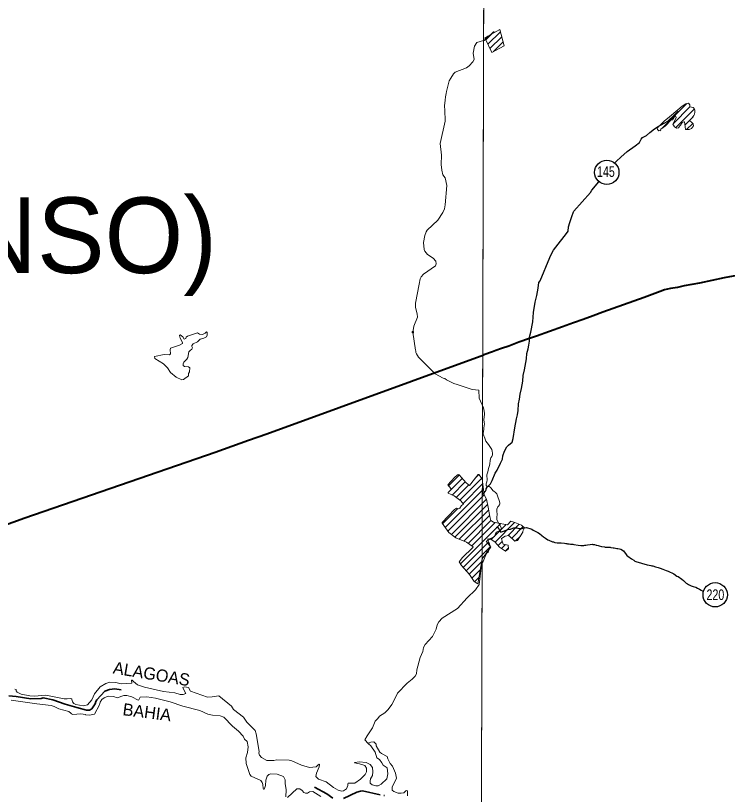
# Model space of a CAD drawing. Extents: x 553962 to 842807, y 8883888 to 9032388.
# Drawn here: x 582541 to 587242, y 8910712 to 8915855 of the extents above; entities that cross this region are included whole.
import ezdxf
from ezdxf.enums import TextEntityAlignment as Align

# ---------------------------------------------------------------- set-up
doc = ezdxf.new("R2010")
doc.units = 0
doc.header["$LTSCALE"] = 20
doc.header["$PDMODE"] = 32
doc.header["$PDSIZE"] = 10
doc.linetypes.add('LONG_DASH_SHORT_DASH', pattern=[9.9, 6, -1.2, 1.5, -1.2])
doc.layers.add('6', color=7, linetype='Continuous', lineweight=13)

msp = doc.modelspace()

# ---------------------------------------------------------------- linework, layer by layer
at = {"layer": '6'}
for p, q in [((585646.17, 8915694.69), (585684.35, 8915732.87)), ((585654.5, 8915713.51), (585658.95, 8915718.11)), ((585659.8, 8915665.89), (585742.69, 8915748.78)), ((585673.43, 8915637.1), (585751.83, 8915715.5)), ((585696.17, 8915617.4), (585760.97, 8915682.21)), ((586813.82, 8915113.76), (586974.31, 8915274.25)), ((586882.76, 8915140.28), (586994.36, 8915251.88)), ((586900.11, 8915115.2), (587022.97, 8915238.06)), ((586961.56, 8915134.23), (587014.3, 8915186.97)), ((586794.18, 8915094.12), (586800.89, 8915100.83)), ((586971.99, 8915102.23), (587012.53, 8915142.77)), ((585164.22, 8913764.65), (585167.98, 8913788.94)), ((585396.82, 8912704.76), (585490.39, 8912798.32)), ((585400.9, 8912751.26), (585470.65, 8912821.01)), ((585475.41, 8912656.07), (585619.75, 8912800.4)), ((585574.52, 8912797.6), (585600.52, 8912823.6)), ((585423.24, 8912688.75), (585510.13, 8912775.64)), ((585450.16, 8912673.24), (585533, 8912756.08)), ((585495.66, 8912633.88), (585626.72, 8912764.95)), ((585378.78, 8912474.58), (585631.44, 8912727.24)), ((585396.39, 8912449.77), (585636.15, 8912689.53)), ((585418.52, 8912429.47), (585650.22, 8912661.17)), ((585361.16, 8912499.38), (585461.21, 8912599.44)), ((585442.55, 8912411.08), (585658.17, 8912626.7)), ((585471.25, 8912397.34), (585665.09, 8912591.19)), ((585501.11, 8912384.77), (585670.99, 8912554.65)), ((585478.76, 8912235.15), (585744.28, 8912500.67)), ((585528.86, 8912370.1), (585680.2, 8912521.45)), ((585553.77, 8912352.58), (585708.45, 8912507.26)), ((585682.14, 8912396.11), (585779.63, 8912493.6)), ((585706.89, 8912378.42), (585836.45, 8912507.99)), ((585791.29, 8912420.4), (585866.67, 8912495.78)), ((585817.42, 8912404.1), (585893.57, 8912480.25)), ((585497.32, 8912211.29), (585658.57, 8912372.53)), ((585726.93, 8912356.04), (585754.17, 8912383.28)), ((585842.22, 8912386.47), (585874.26, 8912418.51)), ((585517.3, 8912188.84), (585677.42, 8912348.96)), ((585749.49, 8912336.18), (585775.29, 8912361.97)), ((585774.45, 8912318.7), (585795.54, 8912339.8)), ((585537.29, 8912166.4), (585618.46, 8912247.57)), ((585554.23, 8912140.92), (585609.24, 8912195.92)), ((585571.97, 8912116.22), (585600.01, 8912144.27))]:
    msp.add_line(p, q, dxfattribs=at)
for points in [[(585656.26, 8924738.82), (585614.83, 8909969.81), (585573.59, 8896026.67)], [(585659.6, 8915718.75), (585663.95, 8915721.75), (585674.1, 8915726.35), (585679.11, 8915730.55), (585692.05, 8915742.58), (585700.95, 8915749.95)], [(585414.88, 8915441.47), (585432.77, 8915470.06), (585444.41, 8915480.76), (585518.16, 8915510), (585536.04, 8915523.21), (585560.64, 8915550.36), (585569.14, 8915565.28), (585561.93, 8915607.24), (585571.51, 8915653.5), (585585.86, 8915677.97), (585631.66, 8915689.41), (585634.59, 8915690.75), (585639.58, 8915694.95), (585655.15, 8915714.15)], [(585387.23, 8915353.34), (585404.31, 8915424.6), (585414.88, 8915441.47)], [(585376.53, 8915206.14), (585374.79, 8915228.73), (585374.28, 8915258.87), (585377.83, 8915297.11), (585380.87, 8915318.64), (585384.16, 8915340.17), (585387.23, 8915353.34)], [(585344.31, 8915010.42), (585377.55, 8915157), (585377.32, 8915185.02), (585376.53, 8915206.14)], [(585258.17, 8914437.65), (585329.95, 8914503.11), (585362.69, 8914553.71), (585373.29, 8914579.15), (585378.81, 8914604.64), (585387.73, 8914732.04), (585378.38, 8914783.07), (585363.09, 8914804.37), (585355.02, 8914834.06), (585351.62, 8914872.3), (585354.59, 8914933.48), (585344.31, 8915010.42)], [(585317.28, 8914216.02), (585316.11, 8914232.91), (585298.93, 8914252.43), (585261.98, 8914276.66), (585242.9, 8914298.71), (585238.27, 8914309.61), (585235.21, 8914355.68), (585242.85, 8914403.21), (585251.44, 8914427.55), (585258.17, 8914437.65)], [(585206.77, 8914082.23), (585213.57, 8914116.97), (585218.26, 8914129.27), (585233.94, 8914146.65), (585314.42, 8914203.24), (585317.31, 8914215.7), (585317.28, 8914216.02)], [(585167.98, 8913788.94), (585170.22, 8913803.37), (585194, 8913862.9), (585192.31, 8913886.59), (585182.12, 8913928.23), (585182.11, 8913956.27), (585206.77, 8914082.23)], [(583623.72, 8913742.85), (583623.33, 8913744.38), (583627.05, 8913746.31), (583644.5, 8913734.81), (583653.42, 8913717.68), (583665.25, 8913722.51), (583666.69, 8913731.14), (583676.82, 8913738.34), (583741.39, 8913759.18), (583755.94, 8913751.11), (583774.89, 8913749.46), (583793.65, 8913757.89), (583802.43, 8913766.55), (583802.8, 8913766.12)], [(583802.8, 8913766.12), (583806.25, 8913762.11), (583805.17, 8913743.94), (583801.33, 8913733.71), (583784.94, 8913725.26), (583760.99, 8913718.82), (583741.86, 8913700.57), (583713.41, 8913686.53), (583704.95, 8913677.23), (583704.92, 8913669.13), (583709.54, 8913660.16), (583704.89, 8913652.14), (583693.44, 8913644.47), (583685.4, 8913633.9), (583677.63, 8913597.59), (583671.76, 8913586.7), (583652.65, 8913567.15), (583647.16, 8913556.16), (583647.99, 8913545.08), (583655.71, 8913537.37), (583682.85, 8913536.55), (583692.12, 8913528.96), (583688.75, 8913501.74), (583682.83, 8913491.95), (583683.72, 8913476)], [(585202.53, 8913598.56), (585187.42, 8913621.33), (585184.87, 8913630.05), (585182.99, 8913640.7), (585182.12, 8913645.82), (585164.22, 8913764.65)], [(583457.84, 8913603.44), (583457.81, 8913603.56), (583522.22, 8913617.71), (583557.93, 8913615.22), (583563.85, 8913622.45), (583562.16, 8913648.68), (583565.14, 8913658.49), (583624.18, 8913678.05), (583642.86, 8913689.1), (583643.7, 8913695.92), (583628.45, 8913724.32), (583623.72, 8913742.85)], [(583565.2, 8913497.41), (583544.27, 8913529.81), (583517.16, 8913556.5), (583460.66, 8913589.66), (583457.84, 8913603.44)], [(585365.06, 8913460.98), (585312.12, 8913489.84), (585233.92, 8913567.42), (585202.53, 8913598.56)], [(583683.72, 8913476), (583650.51, 8913452.04), (583639.16, 8913449.48), (583602.14, 8913467.3), (583565.2, 8913497.41)], [(585556.73, 8913386.54), (585456.57, 8913418.47), (585434.81, 8913426.57), (585408.25, 8913439.85), (585385.95, 8913450.29), (585374.56, 8913458.35), (585365.06, 8913460.98)], [(585630.18, 8913263.84), (585602.72, 8913329.19), (585600.48, 8913381), (585556.73, 8913386.54)], [(585736.17, 8912623.7), (585737.84, 8912631.22), (585738.31, 8912638.04), (585735.39, 8912652.45), (585724.86, 8912676.27), (585718.34, 8912696.09), (585714.97, 8912702.5), (585708.46, 8912708.9), (585700.54, 8912712.69), (585693.44, 8912718.09), (585681.01, 8912734.9), (585675.23, 8912740.7), (585669.21, 8912744.49), (585662.62, 8912744.68), (585653.13, 8912748.27), (585649.08, 8912753.07), (585647.62, 8912756.48), (585647.78, 8912762.29), (585652.77, 8912775.51), (585655.54, 8912788.54), (585655.43, 8912796.95), (585652.94, 8912813.17), (585653.42, 8912822.39), (585659.36, 8912841.63), (585663.83, 8912865.27), (585667.87, 8912876.9), (585671.77, 8912892.13), (585676.01, 8912920.38), (585680.01, 8912935.41), (585685.64, 8912942.43), (585689.18, 8912948.44), (585690.53, 8912953.85), (585690.56, 8912965.67), (585688.38, 8912978.69), (585685.39, 8912989.5), (585682.27, 8912996.31), (585663.87, 8913022.72), (585645.99, 8913043.72), (585639.31, 8913063.94), (585628.34, 8913091.57), (585627.89, 8913097.18), (585633.84, 8913122.43), (585634.12, 8913133.24), (585636.93, 8913159.29), (585636.36, 8913167.7), (585632.49, 8913187.73), (585636.68, 8913220.78), (585636.84, 8913228.4), (585635.73, 8913243.02), (585633.64, 8913253.83), (585630.18, 8913263.84)], [(585622.74, 8912796.79), (585600.45, 8912823.69), (585595.2, 8912824.99), (585539.45, 8912751.16), (585515.64, 8912769.32), (585469.44, 8912822.4), (585462.93, 8912823.72), (585443.48, 8912809.04), (585414.94, 8912778.35), (585415.58, 8912779.04)], [(585622.06, 8912267.68), (585652.15, 8912309.57), (585680.14, 8912345.56), (585648.16, 8912385.54), (585662.15, 8912391.54), (585674.14, 8912397.54), (585680.14, 8912397.54), (585708.12, 8912377.55), (585736.1, 8912345.56), (585776.07, 8912317.57), (585796.06, 8912333.56), (585794.06, 8912357.55), (585760.08, 8912365.55), (585754.09, 8912383.54), (585750.09, 8912401.54), (585774.07, 8912417.53), (585798.06, 8912421.53), (585838.03, 8912385.54), (585856.02, 8912389.54), (585890, 8912443.52), (585890, 8912449.52), (585901.99, 8912473.52), (585882, 8912489.51), (585838.03, 8912507.5), (585812.05, 8912515.5), (585790.06, 8912491.51), (585740.1, 8912501.51), (585696.13, 8912509.5), (585680.14, 8912521.5), (585672.14, 8912547.49), (585662.15, 8912609.47), (585650.16, 8912661.45), (585636.16, 8912689.44), (585622.74, 8912796.79)], [(585415.58, 8912779.04), (585396.25, 8912757.35), (585416.21, 8912731.17), (585414.49, 8912723.01), (585396.83, 8912705.32), (585396.81, 8912700.97), (585436.12, 8912682.79), (585481.61, 8912651.85), (585498.94, 8912629.69), (585486.42, 8912619.53), (585473.79, 8912602.59), (585465.95, 8912598.08), (585452.56, 8912601.92), (585439.93, 8912594.65), (585358.34, 8912507.72), (585358.32, 8912503.38), (585401.63, 8912442.39), (585447.37, 8912407.39), (585518.27, 8912377.55), (585561.88, 8912346.88), (585558.9, 8912339.95), (585492.76, 8912277.68), (585470.05, 8912248.75), (585485.68, 8912224.36), (585539.45, 8912163.97), (585568.75, 8912118.28), (585592.64, 8912103.02), (585622.06, 8912267.68)], [(585658.31, 8912313), (585669.31, 8912330.05), (585674.79, 8912344.08), (585674.73, 8912356.1), (585670.02, 8912363.9), (585669.52, 8912366.5), (585664.54, 8912377.11), (585660.42, 8912393.13), (585660.59, 8912399.14), (585661.42, 8912399.74), (585667.03, 8912398.75), (585671.51, 8912399.56), (585691.59, 8912407.8), (585703.42, 8912415.23), (585710.91, 8912433.67), (585717.42, 8912443.1), (585724.46, 8912449.12), (585741.61, 8912456.16), (585745.78, 8912461.37), (585749.03, 8912467.59), (585749.33, 8912469.79), (585718.78, 8912525.63), (585717.84, 8912538.05), (585720.99, 8912565.29), (585718.16, 8912578.91), (585717.86, 8912586.72), (585719.69, 8912596.14), (585725.89, 8912610.57), (585729.66, 8912616.19), (585736.17, 8912623.7)], [(585052.04, 8911356.74), (585064.02, 8911380.02), (585126.03, 8911447.58), (585159.16, 8911472.65), (585179.16, 8911493.51), (585188.06, 8911508.81), (585191.04, 8911533.82), (585213.23, 8911615.23), (585231.36, 8911656.62), (585235.66, 8911682.99), (585244.99, 8911701.21), (585295.11, 8911754.33), (585317.84, 8911804.32), (585325.29, 8911832.92), (585335.06, 8911850.76), (585358.85, 8911875.82), (585459.92, 8911939.1), (585523.26, 8912010.5), (585577.22, 8912063.62), (585601.44, 8912098.45), (585617.99, 8912226.85), (585623.84, 8912242.64), (585628.69, 8912250.46), (585642.84, 8912284.13), (585658.31, 8912313)], [(584641.04, 8910758.34), (584591.49, 8910794.61), (584542.43, 8910812.7), (584524.59, 8910830.49), (584528.25, 8910853.43), (584545.09, 8910894.95), (584548.42, 8910910.77), (584546.87, 8910911.18), (584539.23, 8910908.19), (584524.92, 8910894.45), (584481.55, 8910889.98), (584429.39, 8910906.1), (584366.41, 8910934.37), (584348.75, 8910937.56), (584265.76, 8910940.87), (584246.05, 8910935.63), (584200.99, 8910936.65), (584164.35, 8910955.84), (584151.32, 8910971.62), (584147.42, 8910984.72), (584148.71, 8910996.17), (584130.63, 8911112.55), (584123.4, 8911134.21), (584068.82, 8911188.75), (584046.7, 8911222.75), (583979.59, 8911272.08), (583966.54, 8911293.93), (583882.21, 8911363.25), (583838.27, 8911355.65), (583808.47, 8911355.18), (583696.19, 8911394.61), (583683.04, 8911417.89), (583657.07, 8911421.63), (583646.52, 8911418.11), (583648, 8911410.86), (583666.4, 8911379.14), (583648.51, 8911372.95), (583626.93, 8911372.98), (583592.43, 8911382.03), (583517.21, 8911392.72), (583393.57, 8911421.06), (583345.34, 8911435.86), (583319.13, 8911456.72), (583310.53, 8911466.52), (583307.13, 8911466.52), (583309.52, 8911446.93), (583237.74, 8911441.38), (583203.31, 8911451.7), (583163.44, 8911452.93), (583136.71, 8911443.88), (583099.11, 8911422.93), (583062.88, 8911375.83), (583045.7, 8911335.92), (583016.85, 8911303.56), (582988.46, 8911297.17), (582940.12, 8911306.83), (582925.57, 8911313.39), (582918.07, 8911322.84), (582911.77, 8911341.27), (582905.96, 8911346.2), (582880.81, 8911342.59), (582861.2, 8911343.48), (582740.06, 8911367.8), (582663.31, 8911361.85), (582634.39, 8911363.18)], [(582634.39, 8911363.18), (582579.08, 8911373.55), (582550.81, 8911386.79), (582545.9, 8911396.57), (582544.18, 8911404.79), (582536.64, 8911407.9)], [(583062.68, 8911243.15), (583095.37, 8911303.99), (583099.73, 8911321.3), (583111.16, 8911338.23), (583126.62, 8911350.5), (583153.6, 8911361.75), (583188.61, 8911359.71), (583211.33, 8911350.47), (583256.31, 8911366.42), (583274.72, 8911366.42), (583309.82, 8911355.45), (583350.5, 8911335.28), (583355.49, 8911337.7), (583364.54, 8911354.32), (583407.81, 8911356.61), (583465.66, 8911346.68), (583560.92, 8911323.08), (583645.63, 8911294.85), (583758.86, 8911266.54), (583811.18, 8911241.28), (583841, 8911234.65), (583892.8, 8911231.18), (583915.52, 8911221.61), (583973.24, 8911163.9), (584013.07, 8911130.05), (584043.16, 8911097.79), (584052.5, 8911077.13), (584070.07, 8911061.96), (584076.93, 8911026.89), (584071.55, 8910989.69), (584061.37, 8910954.66), (584062.76, 8910915.74), (584086.9, 8910843.66), (584097.66, 8910833.76), (584160.98, 8910803.46), (584170.05, 8910791.03), (584173.86, 8910778.67), (584176.09, 8910750.25), (584178.88, 8910747.14), (584182.3, 8910746.83), (584184.79, 8910750.87), (584190.7, 8910771.03), (584192.85, 8910806.29), (584203.34, 8910833.01), (584212.93, 8910843.54), (584227.12, 8910848.58), (584269.39, 8910846.12), (584310.4, 8910830.46), (584322.37, 8910808.91), (584320.21, 8910783.42), (584328.75, 8910742.2), (584326.05, 8910695.42)], [(584869.75, 8911049.23), (584847.81, 8911073.36), (584861.77, 8911099.2), (584897.88, 8911152.31), (584915.73, 8911196.49), (584933.93, 8911213.85), (584944.2, 8911228.35), (584979.88, 8911250.88), (585001.85, 8911273.68), (585026.21, 8911306.58), (585052.04, 8911356.74)], [(582512.25, 8911335.28), (582681.68, 8911309.63), (582777.02, 8911299.2), (582796.61, 8911292.96), (582827.33, 8911276.75), (582893.37, 8911258.74), (582906.74, 8911249.21), (582909.64, 8911243.53), (582918.92, 8911239.06), (582972.2, 8911244.53), (583002.2, 8911240.77), (583003.64, 8911237.37), (583029.69, 8911234.81), (583062.68, 8911243.15)], [(585128, 8910701.85), (585128.95, 8910730.56), (585125.84, 8910737.84), (585124.97, 8910738.23), (585117.63, 8910735.38), (585105.18, 8910723.07), (585087.29, 8910719.33), (585067.98, 8910719.93), (585038.31, 8910731.3), (585028.32, 8910741.27), (585028.88, 8910759.63), (585057.12, 8910819.99), (585049.81, 8910852.16), (585029.86, 8910899.69), (585014.69, 8910915.82), (584998.2, 8910946.78), (584994.64, 8910961.81), (584956.81, 8910982.26), (584945.69, 8910991.99), (584922.26, 8911033.56), (584921.4, 8911043.79), (584906.83, 8911060.47), (584886.05, 8911057.1), (584874.93, 8911052.49), (584870.91, 8911046.69), (584887.24, 8911034.04), (584914.78, 8910992.08), (584927.41, 8910954.32), (584944.41, 8910942.65)], [(584944.41, 8910942.65), (584960.37, 8910920.92), (584967.39, 8910905.94), (584993.76, 8910887.84), (584999.08, 8910848.97), (584992.24, 8910815.8), (584954.68, 8910780.44), (584935.96, 8910769.93), (584918.9, 8910768.5), (584896.41, 8910774.48), (584883.02, 8910786.41), (584881.48, 8910800.58), (584884.79, 8910814.86), (584897.06, 8910837.56), (584900.63, 8910861.3), (584897.02, 8910889.53), (584881.66, 8910909.28), (584856.53, 8910923.87), (584810.85, 8910927.63), (584781.52, 8910922.42), (584780, 8910920.92), (584812.53, 8910915.01), (584847.92, 8910902.9), (584859.17, 8910885.31), (584858.64, 8910861.6), (584848.54, 8910843.28), (584819.37, 8910811.92), (584780.61, 8910786.65), (584737.16, 8910786.47), (584735.14, 8910781.64), (584735.53, 8910771.27), (584725.72, 8910749.35), (584706.11, 8910735.8), (584694.07, 8910733.79), (584672.17, 8910740.61), (584641.04, 8910758.34)], [(584337.24, 8910690.76), (584398.25, 8910749.5), (584418.54, 8910749.89), (584433.96, 8910739.13), (584445.26, 8910725.36), (584455.57, 8910720.94), (584468.63, 8910721.03), (584483.05, 8910729.5), (584503.5, 8910731.62), (584555.75, 8910699.31)]]:
    msp.add_lwpolyline(points, dxfattribs=at)
for points in [[(585645.85, 8921027.32), (574684.91, 8921064.73), (574653.9, 8910009.29), (585614.83, 8909969.81)], [(585640.03, 8915707.67), (585685.43, 8915611.75), (585768.33, 8915655.43), (585738.59, 8915763.7)], [(586913.07, 8915233.44), (586943.46, 8915256), (586967.97, 8915272.67), (586983.66, 8915276.59), (586992.48, 8915266.78), (586993.46, 8915252.07), (587016.01, 8915247.17), (587021.9, 8915241.29), (587025.82, 8915229.52), (587026.8, 8915216.77), (587024.84, 8915203.04), (587019.94, 8915194.21), (587006.21, 8915176.56), (586997.39, 8915168.71), (586993.46, 8915159.88), (587003.27, 8915152.04), (587016.01, 8915139.29), (587017.98, 8915127.52), (587005.23, 8915109.87), (586989.54, 8915102.02), (586973.86, 8915102.02), (586965.03, 8915103), (586961.11, 8915138.31), (586958.17, 8915153.02), (586953.27, 8915153.02), (586943.46, 8915149.1), (586931.7, 8915130.46), (586925.82, 8915124.58), (586922.88, 8915119.67), (586917.97, 8915113.79), (586906.21, 8915110.85), (586892.48, 8915120.66), (586884.64, 8915130.46), (586881.7, 8915138.31), (586901.31, 8915174.6), (586903.27, 8915182.44), (586899.35, 8915192.25), (586894.44, 8915190.29), (586877.78, 8915167.73), (586870.91, 8915165.77), (586832.68, 8915126.54), (586802.29, 8915105.94), (586799.34, 8915095.16), (586789.54, 8915093.2), (586780.72, 8915102.02), (586777.78, 8915110.85), (586790.52, 8915127.52), (586797.38, 8915131.44), (586823.85, 8915156.94), (586860.13, 8915186.36)]]:
    msp.add_lwpolyline(points, close=True, dxfattribs=at)
at = {"layer": '6', "lineweight": 25}
for points in [[(586706.44, 8915062.15), (586729.68, 8915084.02), (586760.06, 8915106.5), (586784.31, 8915123.17), (586823.61, 8915145.67), (586846.97, 8915158.32), (586863.57, 8915173.97), (586876.84, 8915185.21), (586890.89, 8915196.45), (586914.53, 8915221.73), (586915.58, 8915222.33), (586917.39, 8915222.53)], [(586497.72, 8914883.58), (586508.29, 8914893.57), (586537.97, 8914920.26), (586580.22, 8914956.59), (586633.28, 8914995.33), (586661.58, 8915016.01), (586666.23, 8915026.83), (586670.88, 8915039.06), (586680.18, 8915050.49), (586702.74, 8915060.14), (586706.44, 8915062.15)], [(586228.39, 8914563.83), (586337.99, 8914686.38), (586347.07, 8914702.62), (586393.3, 8914758.14)], [(586069.95, 8914257.24), (586077.07, 8914278.13), (586094.18, 8914305.4), (586139.36, 8914364.56), (586172.71, 8914407.48), (586190.01, 8914431.55), (586192.87, 8914459.2), (586199.97, 8914488.05), (586213.21, 8914528.14), (586224.38, 8914559.4), (586228.39, 8914563.83)], [(585933.98, 8913722.04), (585934.07, 8913727.45), (585935.22, 8913729.65), (585937.37, 8913740.07), (585943.49, 8913764.72), (585955.74, 8913833.65), (585961.63, 8913894.95), (585973.02, 8913962.27), (585983.64, 8914007.16), (585990.79, 8914055.05), (585996.93, 8914092.11), (586005.29, 8914103.75), (586069.95, 8914257.24)], [(585856.49, 8913219.13), (585860.74, 8913248.18), (585862.38, 8913291.65), (585868.53, 8913322.91), (585873.73, 8913355.17), (585882.89, 8913393.04), (585891.03, 8913440.93), (585892.94, 8913477.99), (585900.74, 8913515.86), (585913.73, 8913588.2), (585917.83, 8913623.46), (585925.63, 8913655.52), (585931.09, 8913678.36), (585934.24, 8913705.81), (585933.98, 8913722.04)], [(585623.24, 8912691.69), (585629.91, 8912698.56), (585643.99, 8912715.21), (585647.42, 8912722.62), (585647.82, 8912731.04), (585656.03, 8912741.27), (585677.91, 8912764.14), (585688.71, 8912783.98), (585708.82, 8912833.89), (585720.57, 8912852.94), (585744.23, 8912898.65), (585755.72, 8912925.31), (585758.59, 8912948.35), (585768.98, 8912979.42), (585785.26, 8913008.29), (585795.37, 8913017.52), (585819.17, 8913037.19), (585826.96, 8913063.24), (585838.04, 8913133.57), (585848.57, 8913192.48), (585856.49, 8913219.13)], [(585714.72, 8912475.95), (585724.11, 8912475.36), (585725.09, 8912474.76), (585731.77, 8912466.96), (585736.82, 8912456.35), (585742.83, 8912445.14), (585743.53, 8912444.34), (585763.11, 8912449.58), (585791.71, 8912461.85), (585809.19, 8912463.27), (585824.32, 8912469.31), (585831.63, 8912471.52), (585844.24, 8912472.34), (585850.63, 8912471.95), (585863.12, 8912469.17), (585875.06, 8912467.39), (585880.64, 8912467.8), (585886.39, 8912469.01), (585893.43, 8912471.02), (585899.84, 8912472.43), (585915.82, 8912474.66), (585942.41, 8912464.89), (585948.98, 8912463.1), (585959.91, 8912457.3), (585989.59, 8912441.13), (586000.12, 8912434.33), (586016.11, 8912421.74), (586027.76, 8912412.14), (586039.72, 8912403.75), (586056.12, 8912394.16), (586061.46, 8912391.16), (586072.02, 8912386.17), (586077.29, 8912383.98), (586087.01, 8912380.79), (586092.63, 8912379.79), (586102.87, 8912376.2), (586118.22, 8912374.02), (586137.91, 8912373.05), (586143.99, 8912373.06), (586164.92, 8912371.49), (586175.16, 8912369.51), (586180.27, 8912368.11), (586185.22, 8912367.32), (586190.49, 8912366.93), (586195.78, 8912366.74), (586205.84, 8912365.15), (586221.02, 8912363.57), (586226.66, 8912362.18), (586256.63, 8912358.62), (586272.49, 8912355.84), (586282.19, 8912354.85), (586287.67, 8912355.46), (586293.64, 8912356.67), (586299.98, 8912357.09), (586305.57, 8912358.1), (586317.33, 8912360.92), (586335.41, 8912362.95), (586335.41, 8912362.95), (586347.98, 8912363.57)], [(586347.98, 8912363.57), (586353.48, 8912362.98), (586363.18, 8912361.39), (586373.77, 8912359.01), (586379.77, 8912358.21), (586388.94, 8912356.02), (586394.58, 8912354.03), (586409.57, 8912349.85), (586430.02, 8912346.68), (586435.14, 8912345.48), (586439.67, 8912344.69), (586450.32, 8912344.3), (586456.23, 8912344.71), (586466.51, 8912344.13), (586471.79, 8912342.94), (586486.78, 8912340.76), (586492.61, 8912339.36), (586512.36, 8912335.99), (586517.99, 8912335.8), (586528.39, 8912334.61), (586538.28, 8912330.62), (586554.56, 8912320.63), (586566.64, 8912304.43), (586568.33, 8912303.03), (586577.93, 8912290.22), (586583.07, 8912284.62), (586607.61, 8912267.03), (586623.18, 8912258.44), (586629.67, 8912253.25), (586643.49, 8912247.46), (586666.82, 8912241.49), (586673.21, 8912239.29), (586710.91, 8912228.54), (586724.53, 8912226.55), (586736.29, 8912223.77), (586742.61, 8912222.58), (586748.39, 8912220.98), (586766.48, 8912215), (586784.37, 8912210.62), (586796.49, 8912206.44), (586814.41, 8912199.05), (586825.97, 8912195.06), (586837.73, 8912191.28), (586843.88, 8912188.68), (586850.07, 8912186.69), (586886.94, 8912168.12), (586907.51, 8912153.53), (586915.37, 8912150.14), (586939.47, 8912132.95), (586950.71, 8912123.95), (586970.11, 8912107.16), (586976.88, 8912101.96), (586984.29, 8912097.76), (586997.06, 8912092.17), (587002.84, 8912090.18), (587014.62, 8912085.79), (587032.84, 8912080.21), (587044.27, 8912074.22), (587056.39, 8912067.23), (587068.48, 8912060.64), (587083.48, 8912053.07)]]:
    msp.add_lwpolyline(points, dxfattribs=at)
at = {"layer": '6', "lineweight": 40}
for points in [[(587942.94, 8914269.87), (587894.74, 8914259.78), (587797.79, 8914239.59), (587700.83, 8914220.01), (587586.38, 8914197.19), (587471.37, 8914174.17), (587387.27, 8914155.41), (587303.99, 8914139.05), (587220.72, 8914122.7), (587137.71, 8914106.34), (587056.07, 8914088.98), (587006.51, 8914079.29)], [(587006.51, 8914079.29), (586956.93, 8914069.8), (586911.39, 8914060.11), (586866.68, 8914051.83), (586825.24, 8914043.55), (586798.26, 8914033.49), (586690.91, 8913993.86), (586622.68, 8913968.91), (586554.98, 8913944.37), (586487.29, 8913919.82), (586419.88, 8913896.48), (586354.11, 8913872.94), (586289.97, 8913849.2), (586225.83, 8913825.66), (586151.86, 8913798.9), (586066.12, 8913768.32), (585980.37, 8913738.34), (585933.98, 8913722.04)], [(585933.98, 8913722.04), (585864.54, 8913697.69), (585798.09, 8913673.15), (585748.72, 8913656.84), (585711.94, 8913642.56), (585690.19, 8913634.11), (585634.09, 8913614.19)], [(582260, 8912414.32), (582602.04, 8912537.95), (583858.99, 8912972.94), (584080.21, 8913052.44), (584201.32, 8913092.24), (585634.09, 8913614.19)]]:
    msp.add_lwpolyline(points, dxfattribs=at)
at = {"layer": '6', "linetype": 'LONG_DASH_SHORT_DASH', "lineweight": 35}
for points in [[(582496.6, 8911362.37), (582544.49, 8911359.36), (582641.38, 8911343.8), (582710.61, 8911345.96), (582724.39, 8911349.39), (582786.7, 8911336.43), (582869.67, 8911307.48), (582946.62, 8911287.15), (583008.89, 8911268.14), (583029.59, 8911268.56), (583045.17, 8911277.61), (583067.65, 8911311.33), (583070.72, 8911325.2), (583077.61, 8911337.27), (583130.34, 8911394.77), (583161.89, 8911405.61), (583196.57, 8911409.08), (583238.03, 8911401.74), (583238.89, 8911401.71)], [(584514.01, 8910760.24), (584597.3, 8910716.04), (584634.97, 8910687.05)], [(584707.22, 8910685.78), (584795.37, 8910727.25), (584819.53, 8910734.59), (584831.74, 8910735.03), (584977.83, 8910704.34)]]:
    msp.add_lwpolyline(points, dxfattribs=at)
at = {"layer": '6', "lineweight": 25}
for centre in [(586445.05, 8914819.56), (587160.78, 8912030.56)]:
    msp.add_circle(centre, 80.26, dxfattribs=at)
at = {"layer": '6'}
for p in [(585164.22, 8913764.65), (585658.31, 8912313)]:
    msp.add_point(p, dxfattribs=at)

# ---------------------------------------------------------------- texts
at = {"layer": '6', "width": 0.75}
for s, p in [('145', (586439.03, 8914789.8)), ('220', (587162.11, 8911995.89))]:
    msp.add_text(s, height=70, dxfattribs=at).set_placement(p, align=Align.CENTER)
at = {"layer": '6'}
msp.add_text('(PAULO AFONSO)', height=500, dxfattribs=at).set_placement((578150.54, 8914154.4))
for s, rotation, p in [('ALAGOAS', 350.452, (583432.5, 8911469.12)), ('BAHIA', 352.646, (583403.97, 8911215.58))]:
    msp.add_text(s, height=80, rotation=rotation, dxfattribs=at).set_placement(p, align=Align.CENTER)

doc.saveas('drawing.dxf')
